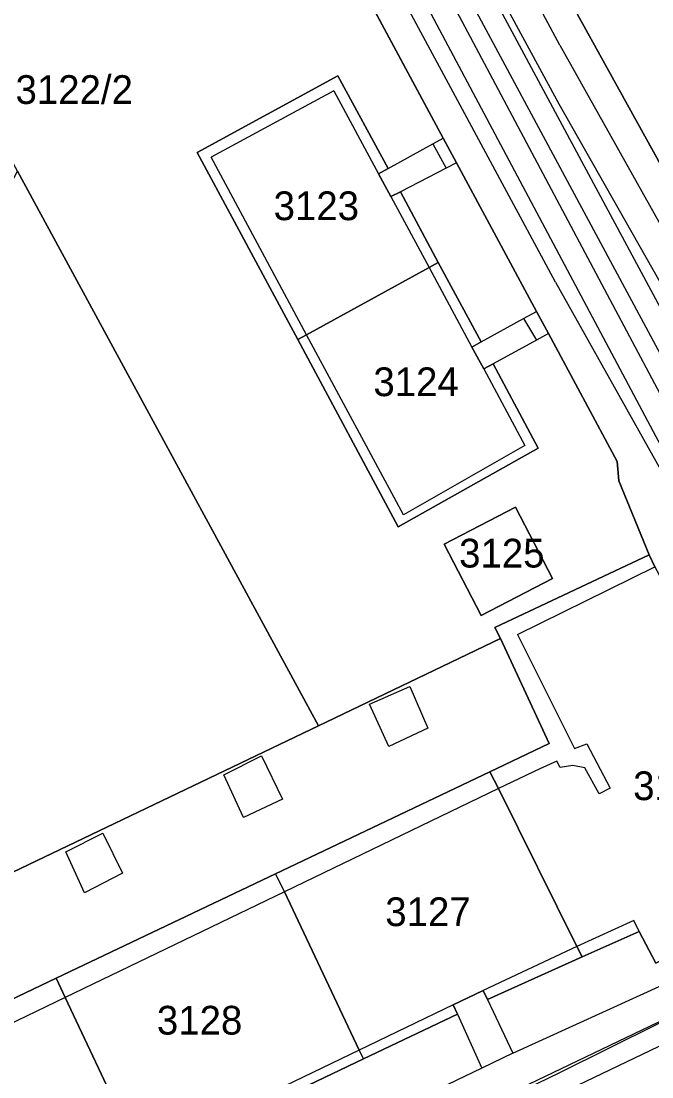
# Model space of a CAD drawing. Extents: x -264070 to -262271, y -1238894 to -1238141.
# Drawn here: x -263162.5 to -263118.5, y -1238467.1 to -1238393.6 of the extents above; entities that cross this region are included whole.
import ezdxf

# ---------------------------------------------------------------- set-up
doc = ezdxf.new("R2010")
doc.units = 0
for name, color, linetype in [('body_kn', 7, 'Continuous'), ('kladpar_druhypozemkov', 7, 'Continuous'), ('kladpar_hranice', 7, 'Continuous'), ('kladpar_parcelnecisla', 7, 'Continuous'), ('kladpar_plochy', 7, 'Continuous'), ('tarchy_linie', 7, 'Continuous'), ('zappar_hrandruhpozemk', 7, 'Continuous')]:
    doc.layers.add(name, color=color, linetype=linetype)

msp = doc.modelspace()

# ---------------------------------------------------------------- linework, layer by layer
at = {"layer": 'body_kn'}
for p, q in [((-263124.93, -1238395.33), (-263124.93, -1238395.33)), ((-263140.4, -1238397.45), (-263140.4, -1238397.45)), ((-263140.4, -1238397.45), (-263140.4, -1238397.45)), ((-263140.68, -1238398.49), (-263140.68, -1238398.49)), ((-263125, -1238399.4), (-263125, -1238399.4)), ((-263125, -1238399.4), (-263125, -1238399.4)), ((-263133.05, -1238401.8), (-263133.05, -1238401.8)), ((-263133.05, -1238401.8), (-263133.05, -1238401.8)), ((-263133.77, -1238402.19), (-263133.77, -1238402.19)), ((-263150.19, -1238402.8), (-263150.19, -1238402.8)), ((-263149.23, -1238403.12), (-263149.23, -1238403.12)), ((-263132.13, -1238403.5), (-263132.13, -1238403.5)), ((-263132.13, -1238403.5), (-263132.13, -1238403.5)), ((-263136.9, -1238403.91), (-263136.9, -1238403.91)), ((-263136.9, -1238403.91), (-263136.9, -1238403.91)), ((-263132.85, -1238403.87), (-263132.85, -1238403.87)), ((-263132.85, -1238403.87), (-263132.85, -1238403.87)), ((-263137.56, -1238404.27), (-263137.56, -1238404.27)), ((-263136.04, -1238405.52), (-263136.04, -1238405.52)), ((-263136.7, -1238405.86), (-263136.7, -1238405.86)), ((-263136.7, -1238405.86), (-263136.7, -1238405.86)), ((-263134.04, -1238410.79), (-263134.04, -1238410.79)), ((-263134.04, -1238410.79), (-263134.04, -1238410.79)), ((-263133.4, -1238410.45), (-263133.4, -1238410.45)), ((-263125.23, -1238411.82), (-263125.23, -1238411.82)), ((-263127.45, -1238414.35), (-263127.45, -1238414.35)), ((-263126.56, -1238413.85), (-263126.56, -1238413.85)), ((-263143.19, -1238415.81), (-263143.19, -1238415.81)), ((-263142.57, -1238415.48), (-263142.57, -1238415.48)), ((-263142.57, -1238415.48), (-263142.57, -1238415.48)), ((-263130.4, -1238415.98), (-263130.4, -1238415.98)), ((-263130.4, -1238415.98), (-263130.4, -1238415.98)), ((-263126.56, -1238415.85), (-263126.56, -1238415.85)), ((-263126.56, -1238415.85), (-263126.56, -1238415.85)), ((-263125.72, -1238415.4), (-263125.72, -1238415.4)), ((-263125.72, -1238415.4), (-263125.72, -1238415.4)), ((-263131.05, -1238416.34), (-263131.05, -1238416.34)), ((-263130.23, -1238417.85), (-263130.23, -1238417.85)), ((-263130.23, -1238417.85), (-263130.23, -1238417.85)), ((-263129.58, -1238417.49), (-263129.58, -1238417.49)), ((-263127.36, -1238423.18), (-263127.36, -1238423.18)), ((-263126.43, -1238423.38), (-263126.43, -1238423.38)), ((-263120.93, -1238424.31), (-263120.93, -1238424.31)), ((-263120.81, -1238425.65), (-263120.81, -1238425.65)), ((-263128.03, -1238427.47), (-263128.03, -1238427.47)), ((-263128.03, -1238427.47), (-263128.03, -1238427.47)), ((-263135.82, -1238428.01), (-263135.82, -1238428.01)), ((-263136.19, -1238428.85), (-263136.19, -1238428.85)), ((-263132.99, -1238430.06), (-263132.99, -1238430.06)), ((-263118.71, -1238430.8), (-263118.71, -1238430.8)), ((-263118.71, -1238430.8), (-263118.71, -1238430.8)), ((-263125.44, -1238432.45), (-263125.44, -1238432.45)), ((-263130.4, -1238435.03), (-263130.4, -1238435.03)), ((-263129.45, -1238435.85), (-263129.45, -1238435.85)), ((-263127.88, -1238436.33), (-263127.88, -1238436.33)), ((-263129.06, -1238436.63), (-263129.06, -1238436.63)), ((-263135.39, -1238439.95), (-263135.39, -1238439.95)), ((-263138.18, -1238441.2), (-263138.18, -1238441.2)), ((-263138.18, -1238441.2), (-263138.18, -1238441.2)), ((-263141.74, -1238442.69), (-263141.74, -1238442.69)), ((-263141.74, -1238442.69), (-263141.74, -1238442.69)), ((-263134.12, -1238442.86), (-263134.12, -1238442.86)), ((-263136.84, -1238444.13), (-263136.84, -1238444.13)), ((-263125.67, -1238443.93), (-263125.67, -1238443.93)), ((-263123.91, -1238444.28), (-263123.91, -1238444.28)), ((-263123.04, -1238443.95), (-263123.04, -1238443.95)), ((-263145.72, -1238444.78), (-263145.72, -1238444.78)), ((-263145.72, -1238444.78), (-263145.72, -1238444.78)), ((-263125.14, -1238445.15), (-263125.14, -1238445.15)), ((-263148.35, -1238446.11), (-263148.35, -1238446.11)), ((-263129.81, -1238445.9), (-263129.81, -1238445.9)), ((-263129.81, -1238445.9), (-263129.81, -1238445.9)), ((-263126.33, -1238445.69), (-263126.33, -1238445.69)), ((-263124.91, -1238445.61), (-263124.91, -1238445.61)), ((-263124.03, -1238445.46), (-263124.03, -1238445.46)), ((-263123.19, -1238445.63), (-263123.19, -1238445.63)), ((-263129.21, -1238447.06), (-263129.21, -1238447.06)), ((-263129.21, -1238447.06), (-263129.21, -1238447.06)), ((-263122.2, -1238447.44), (-263122.2, -1238447.44)), ((-263121.43, -1238447.03), (-263121.43, -1238447.03)), ((-263144.26, -1238447.8), (-263144.26, -1238447.8)), ((-263146.96, -1238449.08), (-263146.96, -1238449.08)), ((-263156.77, -1238450.18), (-263156.77, -1238450.18)), ((-263156.77, -1238450.18), (-263156.77, -1238450.18)), ((-263159.35, -1238451.48), (-263159.35, -1238451.48)), ((-263155.41, -1238452.96), (-263155.41, -1238452.96)), ((-263144.73, -1238453), (-263144.73, -1238453)), ((-263144.73, -1238453), (-263144.73, -1238453)), ((-263158.04, -1238454.32), (-263158.04, -1238454.32)), ((-263144.12, -1238454.25), (-263144.12, -1238454.25)), ((-263144.12, -1238454.25), (-263144.12, -1238454.25)), ((-263119.77, -1238456.24), (-263119.77, -1238456.24)), ((-263119.77, -1238456.24), (-263119.77, -1238456.24)), ((-263119.4, -1238457.02), (-263119.4, -1238457.02)), ((-263119.4, -1238457.02), (-263119.4, -1238457.02)), ((-263123.74, -1238458.07), (-263123.74, -1238458.07)), ((-263123.74, -1238458.07), (-263123.74, -1238458.07)), ((-263123.38, -1238458.79), (-263123.38, -1238458.79)), ((-263160.01, -1238460.27), (-263160.01, -1238460.27)), ((-263160.01, -1238460.27), (-263160.01, -1238460.27)), ((-263130.27, -1238461.12), (-263130.27, -1238461.12)), ((-263159.39, -1238461.61), (-263159.39, -1238461.61)), ((-263159.39, -1238461.61), (-263159.39, -1238461.61)), ((-263132.37, -1238462.13), (-263132.37, -1238462.13)), ((-263132.37, -1238462.13), (-263132.37, -1238462.13)), ((-263129.96, -1238461.76), (-263129.96, -1238461.76)), ((-263129.96, -1238461.76), (-263129.96, -1238461.76)), ((-263132.06, -1238462.76), (-263132.06, -1238462.76)), ((-263132.06, -1238462.76), (-263132.06, -1238462.76)), ((-263138.91, -1238465.28), (-263138.91, -1238465.28)), ((-263138.91, -1238465.28), (-263138.91, -1238465.28)), ((-263138.62, -1238465.89), (-263138.62, -1238465.89)), ((-263128.21, -1238465.49), (-263128.21, -1238465.49)), ((-263128.21, -1238465.49), (-263128.21, -1238465.49)), ((-263130.36, -1238466.52), (-263130.36, -1238466.52)), ((-263124.96, -1238466.85), (-263124.96, -1238466.85))]:
    msp.add_line(p, q, dxfattribs=at)
at = {"layer": 'kladpar_druhypozemkov'}
for p, q in [((-263157.83, -1238398), (-263157.83, -1238398)), ((-263141.93, -1238405.6), (-263141.93, -1238405.6)), ((-263135.38, -1238417.65), (-263135.38, -1238417.65)), ((-263129.21, -1238429.6), (-263129.21, -1238429.6)), ((-263134.53, -1238454.5), (-263134.53, -1238454.5)), ((-263150.13, -1238462.4), (-263150.13, -1238462.4))]:
    msp.add_line(p, q, dxfattribs=at)
at = {"layer": 'kladpar_hranice'}
msp.add_line((-263144.81, -1238379.96), (-263133.05, -1238401.8), dxfattribs=at)
for points in [[(-263118.32, -1238431.64), (-263118.71, -1238430.8), (-263120.81, -1238425.65), (-263120.93, -1238424.31), (-263125.72, -1238415.4), (-263126.56, -1238413.85), (-263132.13, -1238403.5), (-263133.05, -1238401.8), (-263144.81, -1238379.96), (-263145.58, -1238378.53), (-263151.26, -1238367.98), (-263152.15, -1238366.34), (-263157.81, -1238355.82), (-263158.78, -1238354.03), (-263164.06, -1238344.21), (-263162.21, -1238343.23), (-263156.91, -1238340.42), (-263154.99, -1238339.4), (-263153.35, -1238338.53), (-263144.47, -1238355.12), (-263141.66, -1238360.28), (-263132.14, -1238377.71)], [(-263132.14, -1238377.71), (-263125.27, -1238390.31), (-263107.07, -1238423.22)], [(-263107.07, -1238423.22), (-263125.27, -1238390.31), (-263132.14, -1238377.71)], [(-263133.05, -1238401.8), (-263132.13, -1238403.5), (-263126.56, -1238413.85), (-263125.72, -1238415.4), (-263120.93, -1238424.31), (-263120.81, -1238425.65), (-263118.71, -1238430.8), (-263129.45, -1238435.85), (-263129.06, -1238436.63), (-263141.74, -1238442.69), (-263162.72, -1238404.1), (-263175.78, -1238380.08)], [(-263172.77, -1238423.15), (-263162.72, -1238404.1), (-263141.74, -1238442.69), (-263197.46, -1238469.33), (-263205.85, -1238453.87), (-263204.16, -1238452.86), (-263205.04, -1238451.28), (-263206.77, -1238452.24), (-263215.03, -1238436.74), (-263218.75, -1238438.85), (-263223.35, -1238429.83), (-263214.85, -1238425.23), (-263221.53, -1238412.75), (-263228.19, -1238400.33), (-263234.83, -1238387.93), (-263235.14, -1238387.34), (-263244.18, -1238392.32)], [(-263140.4, -1238397.45), (-263136.9, -1238403.91), (-263137.56, -1238404.27), (-263136.7, -1238405.86), (-263136.04, -1238405.52), (-263133.4, -1238410.45), (-263134.04, -1238410.79), (-263142.57, -1238415.48), (-263143.19, -1238415.81), (-263150.19, -1238402.8), (-263140.4, -1238397.45)], [(-263136.19, -1238428.85), (-263126.43, -1238423.38), (-263129.58, -1238417.49), (-263130.23, -1238417.85), (-263131.05, -1238416.34), (-263130.4, -1238415.98), (-263133.4, -1238410.45), (-263136.04, -1238405.52), (-263136.7, -1238405.86), (-263137.56, -1238404.27), (-263136.9, -1238403.91), (-263140.4, -1238397.45), (-263150.19, -1238402.8), (-263143.19, -1238415.81), (-263136.19, -1238428.85)], [(-263134.04, -1238410.79), (-263133.4, -1238410.45), (-263130.4, -1238415.98), (-263131.05, -1238416.34), (-263130.23, -1238417.85), (-263129.58, -1238417.49), (-263126.43, -1238423.38), (-263136.19, -1238428.85), (-263143.19, -1238415.81), (-263142.57, -1238415.48), (-263134.04, -1238410.79)], [(-263128.03, -1238427.47), (-263125.44, -1238432.45), (-263130.4, -1238435.03), (-263132.99, -1238430.06), (-263128.03, -1238427.47)], [(-263132.99, -1238430.06), (-263130.4, -1238435.03), (-263125.44, -1238432.45), (-263128.03, -1238427.47), (-263132.99, -1238430.06)], [(-263118.71, -1238430.8), (-263118.32, -1238431.64), (-263106.51, -1238453.58), (-263118.23, -1238459.23), (-263119.4, -1238457.02), (-263123.38, -1238458.79), (-263123.74, -1238458.07), (-263129.21, -1238447.06), (-263129.81, -1238445.9), (-263125.67, -1238443.93), (-263129.06, -1238436.63), (-263129.45, -1238435.85), (-263118.71, -1238430.8)], [(-263141.74, -1238442.69), (-263129.06, -1238436.63), (-263125.67, -1238443.93), (-263129.81, -1238445.9), (-263144.73, -1238453), (-263160.01, -1238460.27), (-263175.09, -1238467.45), (-263190.16, -1238474.63), (-263194.67, -1238476.81), (-263198.14, -1238469.66), (-263197.46, -1238469.33), (-263141.74, -1238442.69)], [(-263145.15, -1238469.02), (-263138.62, -1238465.89), (-263132.06, -1238462.76), (-263132.37, -1238462.13), (-263130.27, -1238461.12), (-263129.96, -1238461.76), (-263123.38, -1238458.79), (-263119.4, -1238457.02), (-263118.23, -1238459.23), (-263106.51, -1238453.58), (-263104.33, -1238452.72), (-263103.21, -1238452.32), (-263097.31, -1238450.23), (-263095.11, -1238449.43), (-263093.44, -1238448.92), (-263084.73, -1238444.64)], [(-263129.81, -1238445.9), (-263129.21, -1238447.06), (-263123.74, -1238458.07), (-263123.38, -1238458.79), (-263129.96, -1238461.76), (-263130.27, -1238461.12), (-263132.37, -1238462.13), (-263132.06, -1238462.76), (-263138.62, -1238465.89), (-263138.91, -1238465.28), (-263144.12, -1238454.25), (-263144.73, -1238453), (-263129.81, -1238445.9)], [(-263144.73, -1238453), (-263144.12, -1238454.25), (-263138.91, -1238465.28), (-263138.62, -1238465.89), (-263145.15, -1238469.02), (-263145.42, -1238468.41), (-263147.47, -1238469.39), (-263147.19, -1238469.99), (-263153.92, -1238473.2), (-263154.19, -1238472.62), (-263159.39, -1238461.61), (-263160.01, -1238460.27), (-263144.73, -1238453)], [(-263160.01, -1238460.27), (-263159.39, -1238461.61), (-263154.19, -1238472.62), (-263153.92, -1238473.2), (-263160.47, -1238476.33), (-263160.76, -1238475.78), (-263162.65, -1238476.69), (-263162.37, -1238477.23), (-263168.87, -1238480.34), (-263169.13, -1238479.81), (-263174.42, -1238468.85), (-263175.09, -1238467.45), (-263160.01, -1238460.27)]]:
    msp.add_lwpolyline(points, dxfattribs=at)
at = {"layer": 'kladpar_plochy'}
for p, q in [((-263144.81, -1238379.96), (-263133.05, -1238401.8)), ((-263107.07, -1238423.22), (-263125.27, -1238390.31)), ((-263140.4, -1238397.45), (-263150.19, -1238402.8)), ((-263136.9, -1238403.91), (-263140.4, -1238397.45)), ((-263133.05, -1238401.8), (-263132.13, -1238403.5)), ((-263150.19, -1238402.8), (-263143.19, -1238415.81)), ((-263132.13, -1238403.5), (-263126.56, -1238413.85)), ((-263141.74, -1238442.69), (-263162.72, -1238404.1)), ((-263137.56, -1238404.27), (-263136.9, -1238403.91)), ((-263136.7, -1238405.86), (-263137.56, -1238404.27)), ((-263136.04, -1238405.52), (-263136.7, -1238405.86)), ((-263133.4, -1238410.45), (-263136.04, -1238405.52)), ((-263130.4, -1238415.98), (-263133.4, -1238410.45)), ((-263126.56, -1238413.85), (-263125.72, -1238415.4)), ((-263143.19, -1238415.81), (-263136.19, -1238428.85)), ((-263131.05, -1238416.34), (-263130.4, -1238415.98)), ((-263125.72, -1238415.4), (-263120.93, -1238424.31)), ((-263130.23, -1238417.85), (-263131.05, -1238416.34)), ((-263129.58, -1238417.49), (-263130.23, -1238417.85)), ((-263126.43, -1238423.38), (-263129.58, -1238417.49)), ((-263136.19, -1238428.85), (-263126.43, -1238423.38)), ((-263120.93, -1238424.31), (-263120.81, -1238425.65)), ((-263120.81, -1238425.65), (-263118.71, -1238430.8)), ((-263128.03, -1238427.47), (-263132.99, -1238430.06)), ((-263125.44, -1238432.45), (-263128.03, -1238427.47)), ((-263132.99, -1238430.06), (-263130.4, -1238435.03)), ((-263118.71, -1238430.8), (-263129.45, -1238435.85)), ((-263130.4, -1238435.03), (-263125.44, -1238432.45)), ((-263129.45, -1238435.85), (-263129.06, -1238436.63)), ((-263129.06, -1238436.63), (-263141.74, -1238442.69))]:
    msp.add_line(p, q, dxfattribs=at)
for points in [[(-263118.32, -1238431.64), (-263118.71, -1238430.8), (-263120.81, -1238425.65), (-263120.93, -1238424.31), (-263125.72, -1238415.4), (-263126.56, -1238413.85), (-263132.13, -1238403.5), (-263133.05, -1238401.8), (-263144.81, -1238379.96), (-263145.58, -1238378.53), (-263151.26, -1238367.98), (-263152.15, -1238366.34), (-263157.81, -1238355.82), (-263158.78, -1238354.03), (-263164.06, -1238344.21), (-263162.21, -1238343.23), (-263156.91, -1238340.42), (-263154.99, -1238339.4), (-263153.35, -1238338.53), (-263144.47, -1238355.12), (-263141.66, -1238360.28), (-263132.14, -1238377.71), (-263125.27, -1238390.31), (-263107.07, -1238423.22)], [(-263175.78, -1238380.08), (-263212.5, -1238399.65), (-263194.88, -1238434.15), (-263172.77, -1238423.15), (-263162.72, -1238404.1), (-263141.74, -1238442.69), (-263197.46, -1238469.33), (-263205.85, -1238453.87), (-263204.16, -1238452.86), (-263205.04, -1238451.28), (-263206.77, -1238452.24), (-263215.03, -1238436.74), (-263218.75, -1238438.85), (-263223.35, -1238429.83), (-263214.85, -1238425.23), (-263221.53, -1238412.75), (-263228.19, -1238400.33), (-263234.83, -1238387.93)], [(-263145.15, -1238469.02), (-263138.62, -1238465.89), (-263132.06, -1238462.76), (-263132.37, -1238462.13), (-263130.27, -1238461.12), (-263129.96, -1238461.76), (-263123.38, -1238458.79), (-263119.4, -1238457.02), (-263118.23, -1238459.23)]]:
    msp.add_lwpolyline(points, dxfattribs=at)
for points in [[(-263140.4, -1238397.45), (-263136.9, -1238403.91), (-263137.56, -1238404.27), (-263136.7, -1238405.86), (-263136.04, -1238405.52), (-263133.4, -1238410.45), (-263134.04, -1238410.79), (-263142.57, -1238415.48), (-263143.19, -1238415.81), (-263150.19, -1238402.8)], [(-263134.04, -1238410.79), (-263133.4, -1238410.45), (-263130.4, -1238415.98), (-263131.05, -1238416.34), (-263130.23, -1238417.85), (-263129.58, -1238417.49), (-263126.43, -1238423.38), (-263136.19, -1238428.85), (-263143.19, -1238415.81), (-263142.57, -1238415.48)], [(-263128.03, -1238427.47), (-263125.44, -1238432.45), (-263130.4, -1238435.03), (-263132.99, -1238430.06)], [(-263118.71, -1238430.8), (-263118.32, -1238431.64), (-263106.51, -1238453.58), (-263118.23, -1238459.23), (-263119.4, -1238457.02), (-263123.38, -1238458.79), (-263123.74, -1238458.07), (-263129.21, -1238447.06), (-263129.81, -1238445.9), (-263125.67, -1238443.93), (-263129.06, -1238436.63), (-263129.45, -1238435.85)], [(-263141.74, -1238442.69), (-263129.06, -1238436.63), (-263125.67, -1238443.93), (-263129.81, -1238445.9), (-263144.73, -1238453), (-263160.01, -1238460.27), (-263175.09, -1238467.45), (-263190.16, -1238474.63), (-263194.67, -1238476.81), (-263198.14, -1238469.66), (-263197.46, -1238469.33)], [(-263129.81, -1238445.9), (-263129.21, -1238447.06), (-263123.74, -1238458.07), (-263123.38, -1238458.79), (-263129.96, -1238461.76), (-263130.27, -1238461.12), (-263132.37, -1238462.13), (-263132.06, -1238462.76), (-263138.62, -1238465.89), (-263138.91, -1238465.28), (-263144.12, -1238454.25), (-263144.73, -1238453)], [(-263144.73, -1238453), (-263144.12, -1238454.25), (-263138.91, -1238465.28), (-263138.62, -1238465.89), (-263145.15, -1238469.02), (-263145.42, -1238468.41), (-263147.47, -1238469.39), (-263147.19, -1238469.99), (-263153.92, -1238473.2), (-263154.19, -1238472.62), (-263159.39, -1238461.61), (-263160.01, -1238460.27)], [(-263160.01, -1238460.27), (-263159.39, -1238461.61), (-263154.19, -1238472.62), (-263153.92, -1238473.2), (-263160.47, -1238476.33), (-263160.76, -1238475.78), (-263162.65, -1238476.69), (-263162.37, -1238477.23), (-263168.87, -1238480.34), (-263169.13, -1238479.81), (-263174.42, -1238468.85), (-263175.09, -1238467.45)]]:
    msp.add_lwpolyline(points, close=True, dxfattribs=at)
at = {"layer": 'tarchy_linie'}
for points in [[(-263102.27, -1238451.99), (-263118.22, -1238422.58), (-263141.61, -1238378.64), (-263149.08, -1238362.16), (-263159.91, -1238342.01), (-263158.55, -1238341.29), (-263157.07, -1238340.51), (-263156.91, -1238340.42), (-263155.61, -1238339.73), (-263144.78, -1238363.64), (-263115.91, -1238417.33), (-263098.07, -1238450.5), (-263099.54, -1238451.02), (-263100.69, -1238451.43), (-263102.27, -1238451.99)], [(-263157.07, -1238340.51), (-263140.13, -1238377.91), (-263116.77, -1238421.8), (-263100.69, -1238451.43)], [(-263158.55, -1238341.29), (-263117.27, -1238418.06), (-263099.54, -1238451.02)], [(-263195.84, -1238500.35), (-263154.6, -1238480.83), (-263100.64, -1238454.98), (-263102.27, -1238451.99), (-263100.69, -1238451.43), (-263099.54, -1238451.02), (-263098.07, -1238450.5), (-263096.69, -1238453.06), (-263055.88, -1238432.49), (-263006.98, -1238408.57), (-263006.55, -1238409.45), (-263003.37, -1238407.87), (-263001.9, -1238410.83), (-263030.03, -1238424.82), (-263056.57, -1238438.75), (-263096.78, -1238458.79), (-263129, -1238474.01), (-263164.97, -1238491.2), (-263193.48, -1238504.84), (-263194.22, -1238503.36), (-263195.07, -1238501.68), (-263195.42, -1238500.99), (-263195.84, -1238500.35)], [(-263007.65, -1238410.61), (-263055.2, -1238433.87), (-263097.34, -1238455.11), (-263153.94, -1238482.22), (-263195.07, -1238501.68)]]:
    msp.add_lwpolyline(points, dxfattribs=at)
at = {"layer": 'zappar_hrandruhpozemk'}
for p, q in [((-263156.91, -1238340.42), (-263125, -1238399.4)), ((-263125.23, -1238411.82), (-263162.21, -1238343.23)), ((-263124.93, -1238395.33), (-263112.86, -1238416.86)), ((-263140.68, -1238398.49), (-263149.23, -1238403.12)), ((-263140.68, -1238398.49), (-263137.56, -1238404.27)), ((-263133.77, -1238402.19), (-263133.05, -1238401.8)), ((-263136.9, -1238403.91), (-263133.77, -1238402.19)), ((-263133.77, -1238402.19), (-263132.85, -1238403.87)), ((-263142.57, -1238415.48), (-263149.23, -1238403.12)), ((-263132.13, -1238403.5), (-263132.85, -1238403.87)), ((-263132.85, -1238403.87), (-263136.04, -1238405.52)), ((-263136.7, -1238405.86), (-263134.04, -1238410.79)), ((-263134.04, -1238410.79), (-263131.05, -1238416.34)), ((-263130.4, -1238415.98), (-263127.45, -1238414.35)), ((-263127.45, -1238414.35), (-263126.56, -1238413.85)), ((-263127.45, -1238414.35), (-263126.56, -1238415.85)), ((-263135.82, -1238428.01), (-263142.57, -1238415.48)), ((-263126.56, -1238415.85), (-263129.58, -1238417.49)), ((-263125.72, -1238415.4), (-263126.56, -1238415.85)), ((-263127.88, -1238436.33), (-263118.32, -1238431.64)), ((-263127.88, -1238436.33), (-263123.91, -1238444.28)), ((-263136.84, -1238444.13), (-263138.18, -1238441.2)), ((-263134.12, -1238442.86), (-263136.84, -1238444.13)), ((-263145.72, -1238444.78), (-263144.26, -1238447.8)), ((-263129.21, -1238447.06), (-263144.12, -1238454.25)), ((-263144.26, -1238447.8), (-263146.96, -1238449.08)), ((-263156.77, -1238450.18), (-263155.41, -1238452.96)), ((-263155.41, -1238452.96), (-263158.04, -1238454.32)), ((-263144.12, -1238454.25), (-263159.39, -1238461.61)), ((-263119.77, -1238456.24), (-263123.74, -1238458.07)), ((-263119.4, -1238457.02), (-263119.77, -1238456.24)), ((-263123.74, -1238458.07), (-263130.27, -1238461.12)), ((-263159.39, -1238461.61), (-263174.42, -1238468.85)), ((-263132.37, -1238462.13), (-263138.91, -1238465.28)), ((-263129.96, -1238461.76), (-263128.21, -1238465.49)), ((-263132.06, -1238462.76), (-263130.36, -1238466.52)), ((-263138.91, -1238465.28), (-263145.42, -1238468.41))]:
    msp.add_line(p, q, dxfattribs=at)
for points in [[(-263124.93, -1238395.33), (-263133.92, -1238378.58), (-263154.99, -1238339.4)], [(-263125, -1238399.4), (-263113.36, -1238419.9), (-263109.29, -1238427.47)], [(-263125.23, -1238411.82), (-263117.05, -1238426.38), (-263115.06, -1238430.1)], [(-263130.23, -1238417.85), (-263127.36, -1238423.18), (-263135.82, -1238428.01)], [(-263138.18, -1238441.2), (-263135.39, -1238439.95), (-263134.12, -1238442.86)], [(-263123.91, -1238444.28), (-263123.04, -1238443.95), (-263121.43, -1238447.03), (-263122.2, -1238447.44), (-263123.19, -1238445.63), (-263124.03, -1238445.46), (-263124.91, -1238445.61), (-263125.14, -1238445.15), (-263126.33, -1238445.69), (-263129.21, -1238447.06)], [(-263146.96, -1238449.08), (-263148.35, -1238446.11), (-263145.72, -1238444.78)], [(-263158.04, -1238454.32), (-263159.35, -1238451.48), (-263156.77, -1238450.18)], [(-263128.21, -1238465.49), (-263117.5, -1238460.62), (-263102.98, -1238453.94)], [(-263104.52, -1238456.71), (-263124.96, -1238466.85), (-263195.42, -1238500.99)], [(-263128.21, -1238465.49), (-263130.36, -1238466.52), (-263143.47, -1238472.81), (-263145.51, -1238473.79)]]:
    msp.add_lwpolyline(points, dxfattribs=at)

# ---------------------------------------------------------------- texts
at = {"layer": 'kladpar_parcelnecisla'}
for s, p in [('3122/2', (-263162.853, -1238399.41)), ('3123', (-263144.872, -1238407.5)), ('3124', (-263137.92, -1238419.75)), ('3125', (-263131.945, -1238431.68)), ('3126', (-263119.82, -1238447.87)), ('3127', (-263137.092, -1238456.64)), ('3128', (-263153.003, -1238464.19))]:
    msp.add_text(s, height=2, dxfattribs=at).set_placement(p)

doc.saveas('drawing.dxf')
